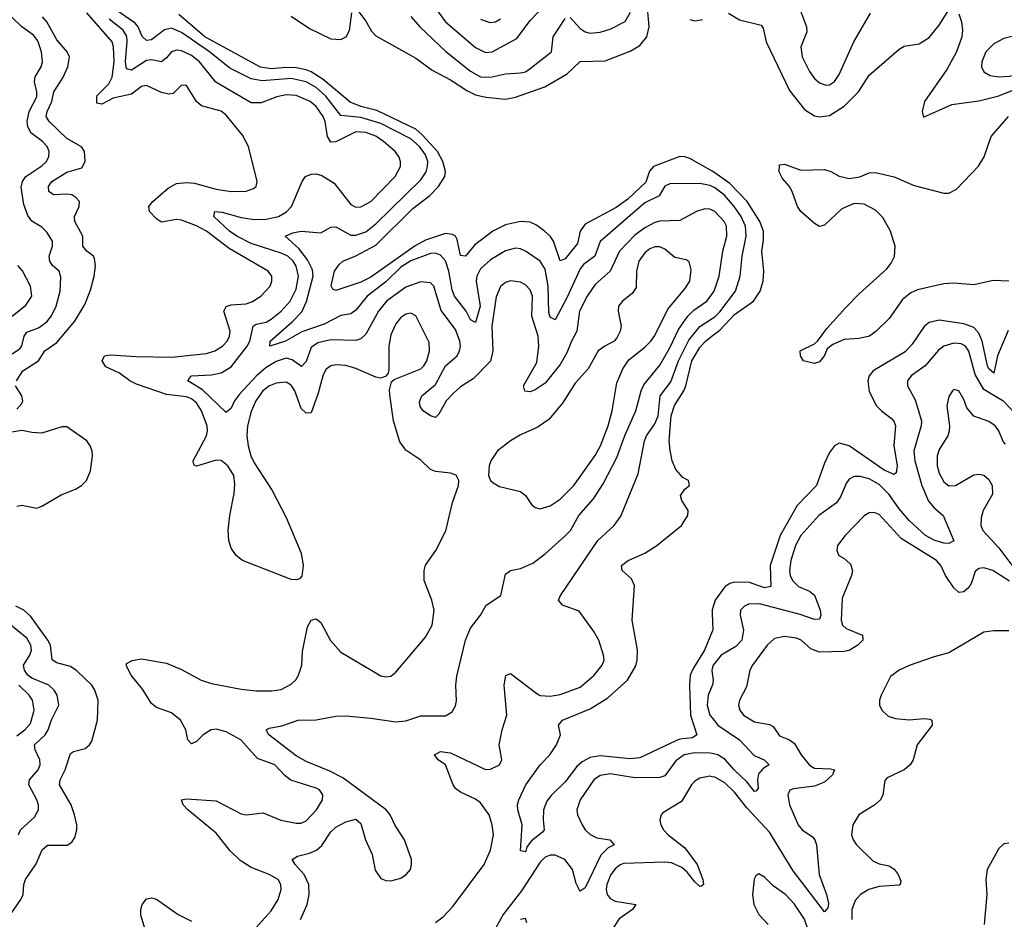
# Model space of a CAD drawing. Header units: inches. Extents: x 1649636 to 1815363, y 506543 to 641975.
# Tile 284 of 656: x 1687221 to 1691172, y 611691 to 615299. Entities that reach past the tile are written whole.
import ezdxf

# ---------------------------------------------------------------- set-up
doc = ezdxf.new("R2010")
doc.units = ezdxf.units.IN
doc.header["$MEASUREMENT"] = 0
doc.layers.add('B6681', color=7, linetype='Continuous')
doc.layers.add('B6691', color=7, linetype='Continuous')

msp = doc.modelspace()

# ---------------------------------------------------------------- linework, layer by layer
at = {"layer": 'B6681', "color": 5}
for points, elevation in [([(1688900.8, 615330), (1688930.1, 615290), (1689050, 615187), (1689090, 615166.6), (1689116.4, 615170), (1689216.2, 615223.8), (1689270, 615295.6), (1689359.2, 615390)], 460), ([(1690000, 614629.5), (1689990, 614634.4), (1689950, 614641.5), (1689830, 614640.2), (1689810, 614630.7), (1689787.3, 614592.7), (1689730, 614563.6), (1689550.7, 614409.3), (1689528.4, 614350), (1689483.6, 614316.3), (1689470, 614299), (1689417.1, 614182.9), (1689370, 614095.5), (1689350, 614105.3), (1689344.5, 614124.5), (1689342.2, 614230), (1689330, 614297.8), (1689310, 614329.9), (1689250, 614370.6), (1689230, 614379.5), (1689210, 614381.9), (1689170, 614371.1), (1689110, 614335.9), (1689070, 614299.8), (1689055.4, 614270), (1689052.2, 614250), (1689068.6, 614150), (1689050, 614084.2), (1689030, 614094.5), (1689012.4, 614130), (1688965.5, 614190), (1688955.9, 614215.9), (1688943.1, 614290), (1688930, 614331.4), (1688910, 614355), (1688890, 614361.7), (1688870, 614360.8), (1688790, 614331.3), (1688750, 614305.8), (1688690, 614247.4), (1688615.2, 614190), (1688570, 614134.4), (1688550, 614119.3), (1688510, 614112.3), (1688442.8, 614077.2), (1688353.3, 614046.7), (1688287.7, 614010), (1688225.1, 613990), (1688225.4, 614010), (1688313.7, 614086.3), (1688352.6, 614127.4), (1688371.6, 614168.4), (1688398.8, 614270), (1688395.7, 614295.7), (1688376.1, 614336.1), (1688341.3, 614381.3), (1688285.7, 614430), (1688316.7, 614443.3), (1688350, 614450.1), (1688430, 614444.3), (1688470, 614466.4), (1688490, 614468.6), (1688550, 614435.1), (1688570, 614434.5), (1688610, 614448.4), (1688650, 614479.9), (1688830, 614655.9), (1688851.7, 614688.3), (1688857.7, 614710), (1688858.2, 614730), (1688850, 614757.3), (1688825.4, 614790), (1688790, 614820.8), (1688670, 614882), (1688590, 614906.5), (1688510, 614913.9), (1688450, 614991.6), (1688410, 615026.2), (1688370, 615049.3), (1688310, 615062.3), (1688193.9, 615053.9), (1688150, 615060.9), (1688064.7, 615104.7), (1687982.3, 615170), (1687870, 615248), (1687830, 615264.1), (1687801.9, 615258.1), (1687750, 615217.8), (1687730, 615215.3), (1687711.9, 615231.9), (1687696.2, 615270), (1687684.2, 615284.2), (1687590, 615349.9)], 440), ([(1688570, 615346.4), (1688610, 615292.4), (1688632.8, 615252.8), (1688650, 615234.3), (1688810, 615145), (1688875.7, 615095.7), (1688950, 615057.8), (1689015, 615015), (1689050, 614998), (1689091.7, 614988.3), (1689170, 614980.3), (1689210, 614988.4), (1689327.8, 615030), (1689418.2, 615081.8), (1689470, 615131), (1689570, 615133.5), (1689670, 615172.1), (1689710, 615194.8), (1689737, 615230), (1689747.5, 615270), (1689737.1, 615377.1)], 420), ([(1687177.8, 613950), (1687221.1, 613978.9), (1687229.6, 613990.4), (1687239, 614030), (1687250, 614046.1), (1687296.8, 614063.2), (1687330, 614087.5), (1687348.8, 614111.2), (1687366.8, 614150), (1687382.7, 614210), (1687386.6, 614266.6), (1687378.9, 614290), (1687352.9, 614312.9), (1687341.5, 614330), (1687339.6, 614350), (1687352.5, 614390), (1687352.7, 614410), (1687330, 614447.2), (1687310, 614467.1), (1687270, 614491), (1687253.6, 614513.6), (1687238, 614558), (1687227.2, 614627.2), (1687231.8, 614650), (1687245.2, 614670), (1687310, 614713.1), (1687328.2, 614730), (1687338.5, 614750), (1687338.6, 614770), (1687331, 614790), (1687312.7, 614810), (1687265.1, 614845.1), (1687253.3, 614870), (1687250.6, 614890), (1687259.4, 614930), (1687289.5, 614990), (1687289.9, 615010), (1687279.9, 615050), (1687283.4, 615070), (1687307.5, 615110), (1687312.6, 615130), (1687309, 615170), (1687294, 615214), (1687276.9, 615236.9), (1687230, 615269.9), (1687189.5, 615309.5)], 540), ([(1687207.6, 613850), (1687233.7, 613890), (1687297, 613930), (1687322.2, 613970), (1687370, 614004.6), (1687442.7, 614090), (1687483, 614157), (1687505.6, 614214.4), (1687520.2, 614270), (1687525.4, 614310), (1687521.2, 614341.2), (1687517.3, 614350), (1687490.8, 614370.8), (1687474.9, 614390), (1687474.3, 614430), (1687441.9, 614490), (1687440.5, 614510), (1687459.4, 614550), (1687460.3, 614570), (1687446.2, 614586.2), (1687430, 614595.8), (1687410, 614599.4), (1687356.9, 614596.9), (1687337.3, 614610), (1687336.9, 614630), (1687349.9, 614650), (1687410, 614687.5), (1687470, 614704.5), (1687484, 614730), (1687480.5, 614770), (1687469, 614789), (1687410, 614822.8), (1687338.8, 614890), (1687327.2, 614910), (1687330.7, 614930), (1687350.3, 614970), (1687358.1, 615010), (1687394.5, 615065.5), (1687413.8, 615110), (1687420.7, 615150), (1687412.1, 615170), (1687370, 615217.9), (1687330.5, 615290.5), (1687313, 615310)], 520), ([(1688170, 611657.6), (1688230, 611724.7), (1688258.7, 611770), (1688269.8, 611810), (1688269, 611830), (1688258.4, 611850), (1688222, 611870), (1688150, 611898), (1688106.2, 611926.2), (1688065.9, 611965.9), (1688010, 612035.7), (1687896.1, 612130), (1687876.9, 612150), (1687869.8, 612170.2), (1687890, 612173.4), (1688010, 612166), (1688110, 612114.2), (1688130, 612110.2), (1688197.6, 612117.6), (1688268.4, 612088.4), (1688330, 612076.2), (1688350, 612076.5), (1688370, 612086), (1688411.8, 612130), (1688436.3, 612170), (1688437, 612190), (1688423.5, 612210), (1688410, 612217.2), (1688309.3, 612249.3), (1688286.6, 612266.6), (1688245, 612310), (1688175.8, 612335.8), (1688108.7, 612410), (1688050, 612442.8), (1688010, 612453.1), (1687989.4, 612450.6), (1687956.8, 612430), (1687930, 612403.8), (1687910, 612394), (1687896, 612410), (1687887.7, 612450), (1687865.9, 612490), (1687830, 612518.2), (1687770, 612540.2), (1687750, 612556.5), (1687713.9, 612613.9), (1687668.7, 612670), (1687650, 612706.6), (1687650, 612716), (1687671.7, 612728.3), (1687710, 612735.5), (1687810, 612717.4), (1687870, 612692.3), (1687948.5, 612650), (1687990, 612636.3), (1688110, 612613.8), (1688170, 612607.5), (1688232.8, 612607.2), (1688270, 612612.7), (1688310, 612633.4), (1688328.9, 612651.1), (1688340.4, 612670), (1688352.7, 612710), (1688355.5, 612764.5), (1688376.4, 612863.6), (1688390, 612890.7), (1688410, 612895.5), (1688430, 612880.5), (1688468.4, 612808.4), (1688510, 612762), (1688670, 612667.4), (1688690, 612663.1), (1688710, 612666.5), (1688730, 612681.3), (1688850, 612822.7), (1688876.5, 612870), (1688883.9, 612930), (1688875.2, 612970), (1688843.5, 613050), (1688843.5, 613090), (1688848.9, 613111.1), (1688890.9, 613170), (1688930.7, 613249.3), (1688957.7, 613362.3), (1688982, 613430), (1688982.7, 613450), (1688972, 613472), (1688950, 613479.5), (1688890, 613486.2), (1688870, 613494.2), (1688830, 613532.3), (1688770, 613572.3), (1688745.8, 613605.8), (1688721.1, 613690), (1688706, 613794), (1688705.4, 613814.6), (1688713.4, 613846.6), (1688723.9, 613856.1), (1688830, 613898.7), (1688842.6, 613910), (1688854.4, 613930), (1688865.8, 613970), (1688863.8, 614003.8), (1688811.1, 614111.1), (1688790, 614121.6), (1688770, 614117.9), (1688750, 614103.7), (1688730, 614078.9), (1688710, 614034.7), (1688702.2, 613990), (1688702.3, 613897.7), (1688699.2, 613880.8), (1688690.8, 613869.2), (1688670, 613861.6), (1688650, 613865.4), (1688570, 613899.9), (1688530, 613911.4), (1688490, 613914.7), (1688469.2, 613910.8), (1688450, 613895.8), (1688436.8, 613870), (1688418.5, 613801.5), (1688390, 613722), (1688370, 613721.1), (1688350, 613739.3), (1688324.6, 613810), (1688310, 613833.4), (1688290, 613845), (1688250, 613841.2), (1688222.9, 613830), (1688197.2, 613810), (1688168.6, 613770), (1688150, 613726.9), (1688135.2, 613670), (1688132.8, 613630), (1688137.6, 613590), (1688148.9, 613548.9), (1688162.1, 613522.1), (1688233.8, 613410), (1688290, 613301.6), (1688350, 613159.1), (1688359.1, 613110), (1688353, 613067), (1688344.1, 613055.9), (1688330, 613051.6), (1688310, 613054), (1688115.6, 613130), (1688089.7, 613150), (1688070, 613179.5), (1688060.4, 613210), (1688057.3, 613250), (1688064.2, 613310), (1688082.2, 613397.8), (1688084.2, 613435.8), (1688079.8, 613470), (1688056.8, 613510), (1688030, 613530.5), (1688010, 613532.7), (1687930, 613508.4), (1687923.7, 613510), (1687918.7, 613518.7), (1687917.7, 613530), (1687970.4, 613630), (1687975.2, 613650), (1687973, 613670), (1687950.5, 613729.5), (1687930, 613762.5), (1687910, 613778.4), (1687890, 613786.8), (1687810, 613795.7), (1687690, 613836.4), (1687663.2, 613850), (1687621.7, 613881.7), (1687566.6, 613906.6), (1687551.3, 613930), (1687560.9, 613950), (1687585.2, 613954.8), (1687687.3, 613947.3), (1687830, 613945.1), (1687970, 613960.4), (1688004, 613970), (1688035.4, 613990), (1688053.1, 614010), (1688062.4, 614030), (1688064.9, 614050), (1688039.8, 614130), (1688050, 614148.9), (1688070, 614155.1), (1688130, 614159.8), (1688152.9, 614167.1), (1688188.7, 614190), (1688225.8, 614230), (1688233.3, 614250), (1688232.5, 614270), (1688218, 614290), (1688061, 614381), (1687970, 614450.3), (1687930, 614471.8), (1687870, 614494.8), (1687850, 614497), (1687790, 614486.6), (1687770, 614499.8), (1687742, 614530), (1687739.8, 614550), (1687755.3, 614570), (1687816.7, 614623.3), (1687850, 614641.5), (1687890, 614646.2), (1687922.7, 614642.7), (1688010, 614618.8), (1688069.9, 614610.1), (1688129.1, 614610.9), (1688158.7, 614621.3), (1688169.8, 614630.2), (1688174.2, 614650), (1688139.1, 614790), (1688115.1, 614835.1), (1688050, 614915.4), (1688030, 614931.8), (1687950, 614952.8), (1687930.4, 614970.4), (1687890, 615035.4), (1687870, 615036.4), (1687836.9, 615003.1), (1687819.8, 615000.2), (1687790, 615006.5), (1687730, 615034.7), (1687710, 615030.5), (1687670, 615000.1), (1687596.6, 614983.4), (1687550, 614960.2), (1687530, 614963.5), (1687530, 614993), (1687579, 615041), (1687592.4, 615067.6), (1687600.1, 615130), (1687597.9, 615190), (1687592.1, 615210), (1687490, 615325.7)], 480), ([(1690000, 614690.8), (1689910, 614741.5), (1689890, 614749.3), (1689870, 614749.4), (1689764.8, 614710), (1689748.9, 614691.1), (1689733.3, 614646.7), (1689661.2, 614578.8), (1689614.6, 614545.4), (1689490, 614478.8), (1689470.1, 614450), (1689459, 614401), (1689410, 614339), (1689390, 614331.9), (1689363.2, 614410), (1689349.9, 614429.9), (1689326.4, 614450), (1689295, 614475), (1689270, 614486.9), (1689230, 614489.9), (1689170, 614475.8), (1689119.8, 614450), (1689046.1, 614393.9), (1689010, 614350.8), (1688990, 614353.3), (1688976.9, 614416.9), (1688970.2, 614430.2), (1688957.1, 614437.1), (1688930, 614441.1), (1688850, 614414.2), (1688807.6, 614392.4), (1688630, 614266.3), (1688590, 614245.7), (1688490, 614212.6), (1688478, 614218), (1688471.1, 614231.1), (1688484.6, 614290), (1688502.6, 614317.4), (1688517.4, 614330), (1688570, 614351.1), (1688650, 614394), (1688798, 614542), (1688866.2, 614593.8), (1688901.8, 614630), (1688926.3, 614670), (1688929.2, 614690), (1688918.5, 614730), (1688897.4, 614770), (1688836.6, 614836.6), (1688810, 614859.2), (1688654, 614934), (1688589.8, 614950), (1688547.7, 614967.7), (1688438.6, 615058.6), (1688390, 615089.7), (1688370, 615098.2), (1688330, 615105), (1688290, 615107.2), (1688230, 615102.1), (1688187.9, 615107.9), (1687964.3, 615230), (1687859.6, 615319.6)], 420), ([(1688310, 615313), (1688383.3, 615263.3), (1688470, 615221.4), (1688510, 615219.6), (1688531.4, 615230), (1688544.6, 615255.4), (1688553.5, 615326.5)], 420), ([(1688790, 615311.9), (1688826, 615270), (1688931.3, 615171.3), (1689030, 615092.5), (1689070, 615070.1), (1689110, 615068), (1689170, 615081.1), (1689230, 615085.1), (1689250, 615090.1), (1689270, 615102.8), (1689354.5, 615170), (1689361.6, 615230), (1689410, 615303.8)], 440), ([(1689430, 615307.7), (1689470, 615263), (1689490, 615250.1), (1689510, 615245.2), (1689550, 615248.3), (1689590, 615260.1), (1689650, 615292.1), (1689671.5, 615328.5)], 440), ([(1690000, 614534.4), (1689990, 614539), (1689970, 614540.2), (1689937.4, 614530), (1689870, 614493), (1689790, 614490.4), (1689770, 614485.8), (1689730, 614464.5), (1689690, 614434.8), (1689627.5, 614370), (1689590.4, 614289.6), (1689530, 614236.3), (1689498.3, 614190), (1689467.3, 614130), (1689456.2, 614050), (1689434.6, 614010), (1689417, 613963), (1689390, 613915.8), (1689330, 613840.8), (1689290, 613814), (1689270, 613806.5), (1689248.3, 613808.3), (1689243.1, 613830), (1689296.1, 613923.9), (1689304.7, 613990), (1689300.9, 614030), (1689276.3, 614110), (1689278.7, 614190), (1689270, 614215.1), (1689250, 614236), (1689230, 614246.3), (1689190, 614251.2), (1689170, 614244.5), (1689150, 614228.8), (1689133.1, 614186.9), (1689116.1, 614070), (1689119.5, 613970), (1689110.4, 613929.6), (1689041.3, 613858.7), (1688990, 613826), (1688960.2, 613799.8), (1688932.8, 613770), (1688903.1, 613716.9), (1688890, 613703.9), (1688870, 613709.8), (1688839.8, 613730), (1688827.9, 613748), (1688825.9, 613765.9), (1688835.2, 613790), (1688890, 613836.2), (1688929.4, 613910.5), (1688976.3, 613950), (1688986.3, 613970), (1688989.9, 613990), (1688987.7, 614010), (1688970, 614056), (1688912.3, 614132.3), (1688882.4, 614230), (1688870, 614244), (1688830, 614247), (1688770, 614226.5), (1688692.3, 614170), (1688660.1, 614130), (1688610, 614037.7), (1688590, 614018.4), (1688570, 614012.3), (1688470, 614014.8), (1688417.5, 614002.5), (1688390, 613983.4), (1688370, 613927.8), (1688352.2, 613907.8), (1688314.5, 613934.5), (1688290, 613940.7), (1688250, 613927.3), (1688210, 613904), (1688170, 613868.9), (1688102.7, 613797.3), (1688083.3, 613770), (1688070, 613740.4), (1688050, 613723.1), (1687954.9, 613814.9), (1687895.6, 613850), (1687900.4, 613859.6), (1687909.9, 613870.1), (1687990, 613874.6), (1688030, 613882.4), (1688070, 613906.1), (1688133.9, 613990), (1688143.8, 614010), (1688157.8, 614070), (1688170, 614077.2), (1688210, 614085.8), (1688230, 614097.1), (1688270, 614130.1), (1688306.7, 614170), (1688330, 614217.6), (1688339.8, 614270), (1688330.6, 614310), (1688317.8, 614330), (1688296.6, 614350), (1688270, 614363), (1688150, 614401.3), (1688092.5, 614430), (1688062.2, 614450), (1687999.4, 614510), (1688004, 614530), (1688033.3, 614526.7), (1688110, 614504.8), (1688162.8, 614497.2), (1688210, 614498.7), (1688259.7, 614510), (1688291.8, 614528.2), (1688311.4, 614550), (1688354.2, 614650), (1688368.4, 614670), (1688390, 614679.3), (1688410, 614680.2), (1688433.6, 614673.6), (1688483.3, 614643.3), (1688550, 614558.2), (1688570, 614547.1), (1688590, 614547.9), (1688630, 614570.2), (1688727.7, 614670), (1688748.6, 614710), (1688749.2, 614730), (1688742.1, 614750), (1688728.3, 614770), (1688680.6, 614810), (1688650, 614831.1), (1688610, 614846.9), (1688570, 614848.5), (1688490, 614808.7), (1688470, 614807.6), (1688455.8, 614830), (1688446.9, 614890), (1688439.2, 614910), (1688410.4, 614950), (1688386.4, 614970), (1688330, 614994.9), (1688290, 614997.8), (1688253.1, 614990), (1688190, 614965), (1688150, 614965.6), (1688007.9, 615047.9), (1687942.6, 615130), (1687910, 615155.4), (1687870, 615174.3), (1687850, 615176.9), (1687830.1, 615169.9), (1687810, 615145.4), (1687790, 615129.9), (1687750, 615137.4), (1687730, 615135.4), (1687670, 615096.2), (1687650, 615101.4), (1687645.5, 615130), (1687652.6, 615212.6), (1687650.8, 615230.8), (1687636.4, 615256.4), (1687580.2, 615300.2)], 460), ([(1689070, 615300.7), (1689107.1, 615287.1), (1689130, 615290.1), (1689150, 615301.7)], 480), ([(1689910, 615299.5), (1689930, 615294.4), (1689960.8, 615299.2)], 420), ([(1687190.5, 614110), (1687245.6, 614154.4), (1687269.2, 614190), (1687264.6, 614230), (1687231.8, 614291.8), (1687213.4, 614313.4)], 560), ([(1688347.6, 611690), (1688374.3, 611750), (1688382.9, 611790), (1688381.7, 611830), (1688362, 611870), (1688326.1, 611910), (1688314.5, 611930), (1688336, 611944), (1688384.5, 611955.5), (1688412.2, 611967.8), (1688432.9, 611987.1), (1688470, 612041.5), (1688490, 612059.6), (1688530, 612082.3), (1688570, 612092.2), (1688590, 612074.8), (1688608.7, 612010), (1688635.8, 611950), (1688647.5, 611887.5), (1688670, 611854), (1688690, 611846), (1688710, 611844.4), (1688750, 611855.5), (1688772.3, 611870), (1688789.2, 611890), (1688792.7, 611910), (1688793.2, 611930), (1688765.1, 612010), (1688727.3, 612067.3), (1688707.6, 612110), (1688691.8, 612130), (1688517.8, 612257.8), (1688465, 612285), (1688370, 612323.2), (1688330, 612346.2), (1688220.5, 612430), (1688209.6, 612450), (1688222.5, 612457.5), (1688273.2, 612466.8), (1688339, 612490), (1688410, 612491), (1688490, 612505.5), (1688530, 612506.5), (1688630, 612497.3), (1688730, 612482.5), (1688770, 612486.2), (1688830, 612507.1), (1688930, 612506.7), (1688956.8, 612523.2), (1688970, 612547.3), (1688973.4, 612566.6), (1688970.7, 612630), (1688974.7, 612665.3), (1689009.8, 612810), (1689030, 612858), (1689069.8, 612910.2), (1689093.3, 612950), (1689151.1, 612988.9), (1689170, 613074.9), (1689189.8, 613090.2), (1689230, 613097.6), (1689280.3, 613119.7), (1689330, 613156.5), (1689410, 613228.6), (1689430.6, 613250), (1689464.2, 613310), (1689522.9, 613377.1), (1689562.5, 613437.5), (1689617.3, 613542.7), (1689650, 613633.2), (1689693.6, 613730), (1689715.2, 613810), (1689726, 613834), (1689790, 613912.9), (1689830, 613982.6), (1689864.2, 614055.8), (1689902.1, 614110), (1689925.7, 614134.3), (1689978.5, 614170), (1690000, 614199.4)], 460), ([(1688890, 611677.6), (1688919.8, 611700.2), (1688958.4, 611741.6), (1689084.9, 611910), (1689110, 611968.4), (1689122.9, 612030), (1689117.5, 612070), (1689104.9, 612110), (1689070, 612157.9), (1689050, 612172.4), (1688990, 612200.2), (1688970, 612215.9), (1688959.9, 612230), (1688930, 612309.7), (1688900.7, 612330), (1688886, 612350), (1688910, 612363.6), (1688950, 612359), (1689090, 612291.2), (1689110, 612292.3), (1689146, 612310), (1689155.3, 612330), (1689144.5, 612390), (1689157.2, 612450), (1689176.3, 612510), (1689165.6, 612630), (1689171.2, 612668.8), (1689190, 612677), (1689295.8, 612595.8), (1689310, 612588.7), (1689350, 612585), (1689390, 612592.1), (1689470, 612622.3), (1689526, 612670), (1689558.5, 612710), (1689566, 612730), (1689563.9, 612750), (1689544.6, 612810), (1689525.2, 612845.2), (1689466.2, 612926.2), (1689399.6, 612950), (1689382.7, 612970), (1689390.8, 612990), (1689541.5, 613210), (1689606.2, 613270), (1689632.6, 613307.4), (1689702.9, 613477.1), (1689727.7, 613610), (1689736.4, 613630), (1689770, 613678.2), (1689783.1, 613710), (1689791.4, 613790), (1689834.2, 613845.8), (1689864.3, 613930), (1689906.1, 614013.9), (1689950, 614067.6), (1690000, 614100.2)], 440), ([(1690000, 612845.2), (1689968.3, 612770), (1689922.9, 612697.1), (1689911.2, 612670), (1689908.4, 612630), (1689913, 612510), (1689938.8, 612430), (1689920.9, 612419.1), (1689870, 612412.6), (1689853.6, 612406.4), (1689710, 612338.5), (1689670, 612334.5), (1689550, 612346.7), (1689510, 612339.1), (1689478.2, 612321.8), (1689456.2, 612303.8), (1689410, 612242.4), (1689353.1, 612186.9), (1689335.7, 612164.3), (1689322.9, 612130), (1689321.1, 612090), (1689325.7, 612050), (1689319.5, 612040.5), (1689274.2, 612005.8), (1689257.8, 611982.2), (1689250, 611961.6), (1689230, 611966), (1689237.7, 612070), (1689219.4, 612130), (1689218.2, 612150), (1689223.9, 612170), (1689252.5, 612230), (1689309.7, 612310.3), (1689348.6, 612350), (1689375.4, 612390), (1689391.2, 612430), (1689383.6, 612470), (1689398.7, 612490), (1689510, 612535.1), (1689581.4, 612578.6), (1689660.1, 612650), (1689693, 612707), (1689698.7, 612730), (1689699.7, 612770), (1689678.9, 612890), (1689687.6, 613030), (1689676.3, 613056.3), (1689638, 613090), (1689635.8, 613110), (1689662, 613130), (1689730, 613159.8), (1689777.8, 613190), (1689876.2, 613270), (1689902.2, 613310), (1689902.8, 613330), (1689878, 613370), (1689873.3, 613390), (1689890, 613416.3), (1689909.2, 613430), (1689905.2, 613450), (1689882.2, 613462.2), (1689854.5, 613494.5), (1689839.2, 613530), (1689831, 613571), (1689827.2, 613610), (1689835.1, 613710), (1689848, 613752), (1689885.7, 613810), (1689893.9, 613830), (1689918.1, 613930), (1689950, 613984.6), (1689971.6, 614008.4), (1690000, 614030.6)], 420), ([(1687210, 613737.1), (1687230, 613759.6), (1687233.7, 613770), (1687229.9, 613790), (1687204.2, 613830)], 520), ([(1687210, 613347.2), (1687230, 613351.6), (1687290, 613339.1), (1687310, 613347.7), (1687387, 613393), (1687444.7, 613415.3), (1687469.2, 613430), (1687489.6, 613450.4), (1687505.1, 613490), (1687513.3, 613550), (1687511.6, 613570), (1687503.7, 613590), (1687490, 613609.2), (1687410, 613665.2), (1687390, 613666), (1687310, 613640.3), (1687270, 613642.5), (1687230, 613651.4), (1687150, 613637.3)], 520), ([(1687183.6, 611710), (1687226.1, 611770), (1687234.9, 611790), (1687237.1, 611830), (1687243.7, 611850), (1687286.6, 611913.4), (1687310.8, 611970), (1687331.9, 611988.1), (1687411.4, 611988.6), (1687430, 612000.3), (1687441.8, 612018.2), (1687449.8, 612050), (1687449.8, 612070), (1687441.5, 612110), (1687428.1, 612150), (1687381, 612230), (1687383.7, 612250), (1687403, 612290), (1687424.9, 612355.1), (1687436.9, 612363.1), (1687483.6, 612376.4), (1687500.5, 612390), (1687510, 612405.5), (1687533, 612490), (1687536.1, 612570), (1687522.6, 612610), (1687510, 612629.8), (1687450, 612687.6), (1687424.6, 612704.6), (1687370, 612719.9), (1687351, 612731), (1687344.2, 612790), (1687334.4, 612810), (1687265.5, 612905.5), (1687237, 612930), (1687206, 612946)], 520), ([(1690000, 612931.3), (1689999.6, 612930), (1690000, 612917.2)], 420), ([(1687216, 612030), (1687223.9, 612050), (1687279.9, 612100.1), (1687297, 612130), (1687296.4, 612150), (1687289.4, 612170), (1687258.1, 612230), (1687260.7, 612250), (1687295.1, 612290), (1687303.1, 612310), (1687302.4, 612330), (1687282.7, 612370), (1687280.2, 612390), (1687322.8, 612430), (1687335.7, 612450), (1687349, 612491), (1687377.5, 612550), (1687371.4, 612590), (1687359.8, 612610), (1687337.7, 612630), (1687270, 612657.3), (1687253.4, 612670), (1687239.6, 612690), (1687236.8, 612710), (1687262, 612750), (1687268.7, 612770), (1687266.1, 612790), (1687250, 612817.9), (1687177.1, 612877.1)], 540), ([(1690000, 612695.4), (1689998.4, 612690), (1690000, 612678.5)], 440), ([(1687210, 612426.8), (1687242.1, 612450), (1687263.9, 612476.1), (1687278.4, 612530), (1687271.7, 612570), (1687258.3, 612590), (1687217.4, 612630)], 560), ([(1690000, 612628.5), (1689983.3, 612590), (1689979.7, 612550), (1689990.6, 612510), (1690000, 612498.4)], 440), ([(1690000, 612355.3), (1689990, 612357.7), (1689930, 612358), (1689887.3, 612350), (1689853.4, 612326.6), (1689810, 612266.1), (1689790, 612259), (1689690, 612258.4), (1689590, 612273.5), (1689550, 612267.7), (1689524.8, 612250), (1689470.2, 612170), (1689456.2, 612130), (1689459.7, 612110), (1689477.4, 612070), (1689490.2, 612050), (1689510.5, 612030.5), (1689537.5, 612017.5), (1689589.1, 612009.1), (1689606.7, 611990), (1689582, 611978), (1689552.4, 611947.6), (1689490, 611817.3), (1689470, 611803.6), (1689467.1, 611807.1), (1689453.9, 611833.9), (1689439.5, 611890), (1689408.9, 611930), (1689370, 611947.3), (1689350, 611947.3), (1689330, 611939.4), (1689310, 611920.5), (1689235.2, 611804.8), (1689161.4, 611710), (1689072.8, 611550)], 440), ([(1690000, 612262.4), (1689990, 612264.3), (1689950, 612256.5), (1689930, 612245), (1689916.3, 612230), (1689877.1, 612162.9), (1689802.2, 612117.8), (1689794.4, 612110), (1689790.3, 612090), (1689794, 612070), (1689804.4, 612050), (1689822.8, 612030), (1689890, 611977.4), (1689940.1, 611910), (1689962.4, 611850), (1689964.9, 611830), (1689956.5, 611823.5), (1689950, 611822.6), (1689930, 611840.4), (1689899.4, 611879.4), (1689877.9, 611897.9), (1689836.7, 611916.7), (1689810, 611920.3), (1689645.5, 611914.5), (1689630, 611909.3), (1689610, 611893.3), (1689592.2, 611867.8), (1689577.1, 611830), (1689574.1, 611810), (1689577.8, 611790), (1689590, 611774.6), (1689610, 611764.1), (1689694, 611750), (1689680.3, 611730), (1689627, 611693), (1689598, 611650)], 460), ([(1687724.8, 611650), (1687707.6, 611707.6), (1687706.4, 611730), (1687712, 611750), (1687730, 611772.6), (1687750, 611776.5), (1687770, 611771.1), (1687857.2, 611710), (1687910, 611683.7)], 480), ([(1689256.5, 611676.5), (1689250, 611693.6), (1689230, 611689.8)], 460)]:
    msp.add_lwpolyline(points, dxfattribs=dict(at, elevation=elevation))
at = {"layer": 'B6681', "color": 5, "elevation": 480}
msp.add_lwpolyline([(1689770, 614388.2), (1689750, 614379.5), (1689730, 614363.7), (1689706, 614330), (1689696.3, 614290), (1689694.7, 614225.3), (1689679, 614201), (1689639.3, 614170), (1689623.8, 614150), (1689622.4, 614130), (1689634.9, 614070), (1689631.1, 614048.9), (1689617.8, 614022.2), (1689606.7, 614010), (1689568.7, 613990), (1689542.2, 613970), (1689501.7, 613898.3), (1689450, 613841.4), (1689399.2, 613760.8), (1689344.8, 613695.2), (1689296.9, 613663.1), (1689230, 613633.7), (1689190, 613609.8), (1689138.9, 613570), (1689111.7, 613530), (1689105.3, 613510), (1689102, 613470), (1689110.4, 613450.4), (1689120.9, 613440.9), (1689146.9, 613426.9), (1689230, 613406), (1689250, 613390.6), (1689274.7, 613354.7), (1689290, 613342), (1689310, 613336.9), (1689350, 613348.4), (1689390, 613376.3), (1689445, 613430), (1689530, 613551.1), (1689551.3, 613590), (1689582.7, 613670), (1689598.3, 613730), (1689617.6, 613842.4), (1689641, 613899), (1689664.8, 613935.2), (1689730, 613984.7), (1689753.7, 614010), (1689770, 614031.5), (1689821.8, 614138.2), (1689890, 614219.1), (1689910.5, 614250), (1689915.9, 614295.9), (1689908, 614328), (1689895.2, 614335.2), (1689850, 614344.8), (1689810, 614378.8), (1689790, 614388)], close=True, dxfattribs=at)
at = {"layer": 'B6691', "color": 5}
for points, elevation in [([(1690065.1, 615325.1), (1690110, 615298), (1690196.4, 615276.4), (1690204.9, 615264.9), (1690215.9, 615210), (1690310, 615015.2), (1690370, 614938.3), (1690410, 614913.5), (1690430, 614908.8), (1690470, 614914.2), (1690530, 614951.4), (1690587.5, 615010), (1690630, 615076.3), (1690750, 615180.2), (1690770, 615192.4), (1690830, 615202.2), (1690870, 615227.1), (1690910, 615276.5), (1690950, 615338)], 420), ([(1690354.5, 615334.5), (1690378.6, 615270), (1690379.4, 615250), (1690355.3, 615190), (1690361.1, 615150), (1690390, 615090.3), (1690410, 615063.2), (1690430, 615045.2), (1690456.7, 615036.7), (1690470, 615037.7), (1690490, 615050.2), (1690510, 615079), (1690568.4, 615210), (1690634.5, 615325.5)], 440), ([(1690990, 615322.6), (1690999.6, 615290), (1691004.9, 615255.1), (1691002.2, 615230), (1690980.3, 615170), (1690941.6, 615098.4), (1690851.6, 614970), (1690842.4, 614930), (1690848.1, 614908.1), (1690961.3, 614958.7), (1691070, 614973.6), (1691150, 614993.3), (1691318.1, 615061.9), (1691334.6, 615070), (1691357.3, 615090), (1691374.9, 615130), (1691382.1, 615190), (1691380, 615280), (1691388.3, 615310)], 420), ([(1691190, 614249.9), (1691127, 614253), (1691050, 614236), (1690970, 614241.8), (1690930, 614239.9), (1690824.3, 614215.7), (1690797, 614203), (1690764, 614176), (1690710, 614099.7), (1690658, 614050), (1690630.4, 614030), (1690590, 614019.8), (1690530, 614016), (1690483.5, 613996.5), (1690461.8, 613978.2), (1690450, 613952.4), (1690430, 613926.3), (1690410, 613920.3), (1690366.6, 613930), (1690354.5, 613950), (1690353.2, 613970), (1690410, 613999.3), (1690422, 614010), (1690460, 614060), (1690535.7, 614144.3), (1690590, 614199.6), (1690700.7, 614299.3), (1690718.2, 614321.8), (1690731.1, 614348.9), (1690733.6, 614390), (1690715.2, 614450), (1690685, 614505), (1690655.3, 614535.3), (1690610, 614559.4), (1690570, 614561.3), (1690519.4, 614540.6), (1690450, 614474), (1690430, 614469.4), (1690410, 614480.9), (1690356, 614530), (1690342, 614550), (1690320.9, 614610), (1690309.4, 614630), (1690281.5, 614661.4), (1690268.2, 614688.2), (1690270, 614716), (1690290, 614719.3), (1690355.1, 614695.1), (1690450, 614697.5), (1690475.5, 614690), (1690510, 614671.3), (1690550, 614662.4), (1690591.9, 614668.1), (1690630, 614684.9), (1690654.5, 614685.5), (1690730, 614668.2), (1690810, 614633.7), (1690930, 614602.5), (1690950, 614602.9), (1690980.7, 614619.3), (1691068.7, 614711.3), (1691090.9, 614749.1), (1691119.6, 614830), (1691188.9, 614911.1)], 380), ([(1690000, 614030.6), (1690030, 614054.1), (1690090, 614116.6), (1690166.2, 614170), (1690192.3, 614210), (1690205, 614250), (1690207.5, 614290), (1690198.5, 614370), (1690205.6, 614414.4), (1690205.7, 614450), (1690191.6, 614490), (1690140.8, 614570), (1690070, 614642), (1690010, 614685.1), (1690000, 614690.8)], 420), ([(1690000, 614100.2), (1690010, 614106.7), (1690030, 614127.2), (1690092.8, 614210), (1690111.5, 614270), (1690120.1, 614350), (1690135.5, 614430), (1690133.7, 614470), (1690116.7, 614510), (1690088.1, 614550), (1690050, 614594.2), (1690010, 614624.5), (1690000, 614629.5)], 440), ([(1690000, 614199.4), (1690007.7, 614210), (1690027.7, 614270), (1690043, 614370), (1690058.8, 614430), (1690057.5, 614470), (1690048.1, 614490), (1690010, 614529.9), (1690000, 614534.4)], 460), ([(1691188.1, 614051.9), (1691145.1, 613950), (1691130, 613881), (1691110, 613898.2), (1691104.7, 613910), (1691083.1, 614010), (1691070, 614041.5), (1691050, 614064.4), (1691010, 614079.4), (1690910, 614093.2), (1690870, 614084.9), (1690850, 614067.9), (1690802.1, 613997.9), (1690773.8, 613966.2), (1690646.4, 613890), (1690630.1, 613870), (1690624, 613850), (1690630, 613807.7), (1690659.8, 613750), (1690678.6, 613730), (1690719.2, 613699.2), (1690728.8, 613688.8), (1690735.7, 613670), (1690728.9, 613591.1), (1690741.6, 613510), (1690738.7, 613481.3), (1690730, 613475), (1690690, 613492), (1690550, 613589.9), (1690510, 613600.3), (1690490, 613589.8), (1690470, 613563.1), (1690450, 613519.8), (1690418, 613430), (1690340.3, 613350), (1690272.2, 613230), (1690231.9, 613110), (1690234.5, 613025.5), (1690210, 613020.1), (1690150, 613041.7), (1690090, 613043.1), (1690070, 613037.4), (1690050, 613024.4), (1690011.5, 612970), (1690000, 612931.3)], 420), ([(1691230, 613702.8), (1691170, 613767.7), (1691090, 613815.3), (1691055.5, 613875.5), (1691029.9, 613969.9), (1691015.8, 613990), (1690998.5, 613998.5), (1690970, 614001), (1690929, 613990), (1690907.3, 613972.7), (1690854, 613910), (1690798.3, 613870), (1690783.1, 613850), (1690783.1, 613830), (1690814.5, 613774.5), (1690839.9, 613690), (1690838.6, 613670), (1690808.3, 613570), (1690812.5, 613530), (1690840.6, 613430), (1690867.3, 613367.3), (1690890, 613340.9), (1690927.2, 613310), (1690970, 613208), (1690950, 613197.5), (1690930, 613198.9), (1690890, 613210.8), (1690856.2, 613230), (1690790.7, 613290), (1690750, 613336.6), (1690710, 613394.7), (1690670, 613434.5), (1690630, 613457.5), (1690593.1, 613466.9), (1690570, 613466), (1690550, 613456.2), (1690538.4, 613441.6), (1690515.1, 613384.9), (1690499.3, 613360.7), (1690427.2, 613310), (1690356, 613230), (1690334.6, 613190), (1690315.8, 613130), (1690309.6, 613090), (1690312.3, 613070), (1690322, 613050), (1690345.5, 613025.5), (1690390, 613006.6), (1690410.9, 612990.9), (1690433.5, 612930), (1690436.3, 612910), (1690430, 612894.8), (1690410, 612892.9), (1690352.9, 612912.9), (1690190, 612956), (1690145.6, 612954.4), (1690130, 612947.2), (1690112.8, 612930), (1690111.7, 612910), (1690125.6, 612850), (1690118.9, 612810), (1690095.3, 612784.7), (1690035.9, 612750), (1690004.3, 612710), (1690000, 612695.4)], 440), ([(1691176.5, 613596.5), (1691167.1, 613607.1), (1691149.7, 613650), (1691134.8, 613670), (1691110, 613687.4), (1691049.1, 613709.1), (1691022.3, 613742.3), (1691010, 613775.6), (1690990, 613809.7), (1690970, 613815.8), (1690964.6, 613810), (1690950, 613787), (1690942, 613750), (1690952.4, 613670), (1690951.3, 613650), (1690945, 613630), (1690910, 613574.8), (1690902.1, 613550), (1690902.7, 613510), (1690910, 613480.3), (1690930, 613444.7), (1690950, 613429.3), (1690976.2, 613430), (1691050, 613473), (1691070, 613475.5), (1691090, 613471.5), (1691110, 613454), (1691122.8, 613430), (1691124, 613396), (1691087.5, 613330), (1691079.6, 613300.4), (1691078, 613270), (1691086, 613250), (1691150, 613180.1), (1691218, 613090)], 460), ([(1691193, 613047), (1691126.6, 613090), (1691090, 613100.5), (1691070, 613098.2), (1691054.5, 613085.5), (1691040.4, 613039.6), (1691030, 613020.9), (1691010, 613003.7), (1690990, 613001.8), (1690970, 613020.3), (1690936.3, 613070), (1690917, 613110), (1690899.8, 613130), (1690758, 613218), (1690670, 613313.8), (1690650, 613322.3), (1690630, 613320.3), (1690610, 613308.9), (1690532.9, 613230), (1690503.1, 613190), (1690499.5, 613170), (1690508, 613150), (1690530, 613137.6), (1690554.6, 613114.6), (1690562.3, 613090), (1690559.1, 613070), (1690521.2, 612978.8), (1690516.8, 612890), (1690523.3, 612870), (1690536.8, 612856.8), (1690602.4, 612830), (1690604.6, 612810), (1690584.4, 612790), (1690550, 612769.2), (1690530, 612764.9), (1690430, 612761.6), (1690395.1, 612775.1), (1690356.8, 612810), (1690338.6, 612818.6), (1690290, 612824.3), (1690250, 612816.8), (1690220.2, 612790), (1690161.6, 612710), (1690151.2, 612690), (1690137.2, 612622.8), (1690109.3, 612570), (1690106, 612550), (1690110.2, 612530), (1690125.2, 612510), (1690170, 612482.6), (1690230, 612472.1), (1690244.2, 612464.2), (1690270, 612426.9), (1690310.1, 612410.1), (1690330, 612395.5), (1690356.6, 612350), (1690390, 612308.6), (1690410, 612296.8), (1690474.8, 612294.8), (1690490.4, 612290), (1690482.3, 612270), (1690450, 612240.7), (1690410, 612224.7), (1690325.5, 612214.5), (1690311.9, 612208.1), (1690302.9, 612190), (1690310.1, 612150), (1690345.2, 612070), (1690361, 612050), (1690401.7, 612021.7), (1690411.5, 612010), (1690418.5, 611990), (1690429.3, 611870), (1690458.7, 611790), (1690466.4, 611753.6), (1690463.9, 611736.1), (1690450, 611720.5), (1690324.9, 611884.9), (1690230, 612040.7), (1690138.2, 612138.2), (1690090, 612200.8), (1690050, 612238.5), (1690010, 612260.5), (1690000, 612262.4)], 460), ([(1690000, 612917.2), (1690002, 612850), (1690000, 612845.2)], 420), ([(1691190, 612848), (1691130, 612848), (1691090, 612842), (1690950, 612759.7), (1690890, 612744), (1690790, 612708.8), (1690750.4, 612690), (1690715.5, 612664.5), (1690677.4, 612590), (1690671.8, 612570), (1690671.8, 612550), (1690680.3, 612530), (1690705.3, 612505.3), (1690735.7, 612495.7), (1690790, 612491.3), (1690850, 612496.3), (1690873, 612493), (1690880.7, 612490), (1690882.4, 612470), (1690822.3, 612390), (1690806.3, 612330), (1690794.3, 612310), (1690770, 612289.8), (1690701.8, 612258.2), (1690692.8, 612247.2), (1690684.7, 612190), (1690675.6, 612170), (1690652.2, 612150), (1690588.2, 612110), (1690563.7, 612070), (1690558.7, 612030), (1690564.9, 612010), (1690578.9, 611990), (1690644.6, 611924.6), (1690670, 611913.6), (1690710, 611905.5), (1690730, 611891.7), (1690746.2, 611870), (1690756.9, 611843.1), (1690754.4, 611830), (1690750, 611827.9), (1690670, 611822), (1690628.8, 611810), (1690594.7, 611790), (1690573.9, 611766.1), (1690560.8, 611730), (1690560.4, 611690)], 480), ([(1690000, 612678.5), (1690004, 612650), (1690000.7, 612630), (1690000, 612628.5)], 440), ([(1690000, 612498.4), (1690022.8, 612470), (1690109, 612410), (1690168.3, 612348.3), (1690208.7, 612330), (1690228.7, 612310), (1690205, 612295), (1690185.8, 612274.2), (1690181, 612250), (1690184.2, 612215.8), (1690175.5, 612204.5), (1690170, 612203.7), (1690140.4, 612240.4), (1690088, 612290), (1690051.7, 612331.7), (1690022, 612350), (1690000, 612355.3)], 440), ([(1691190, 611996.4), (1691170, 611992.8), (1691150, 611975.1), (1691103.8, 611890), (1691097.5, 611850), (1691101.4, 611790), (1691091.3, 611670)], 520), ([(1690401.3, 611601.3), (1690370, 611690.8), (1690330, 611751.7), (1690293.8, 611790), (1690244.7, 611824.7), (1690210, 611859.5), (1690187.3, 611872.7), (1690174.4, 611865.6), (1690168.3, 611851.7), (1690161.5, 611790), (1690166.9, 611750), (1690186.7, 611710), (1690224.4, 611670)], 480)]:
    msp.add_lwpolyline(points, dxfattribs=dict(at, elevation=elevation))
at = {"layer": 'B6691', "color": 5, "elevation": 440}
msp.add_lwpolyline([(1691250, 615239.8), (1691230, 615238.2), (1691170, 615223.2), (1691130, 615202.4), (1691098.3, 615170), (1691081.6, 615130), (1691081, 615110), (1691089.2, 615090), (1691115.3, 615075.3), (1691150, 615069.6), (1691192, 615072), (1691230, 615080.2), (1691256.8, 615090), (1691287.8, 615112.2), (1691298.3, 615130), (1691299.3, 615170), (1691288, 615208), (1691270, 615232.9)], close=True, dxfattribs=at)

doc.saveas('drawing.dxf')
